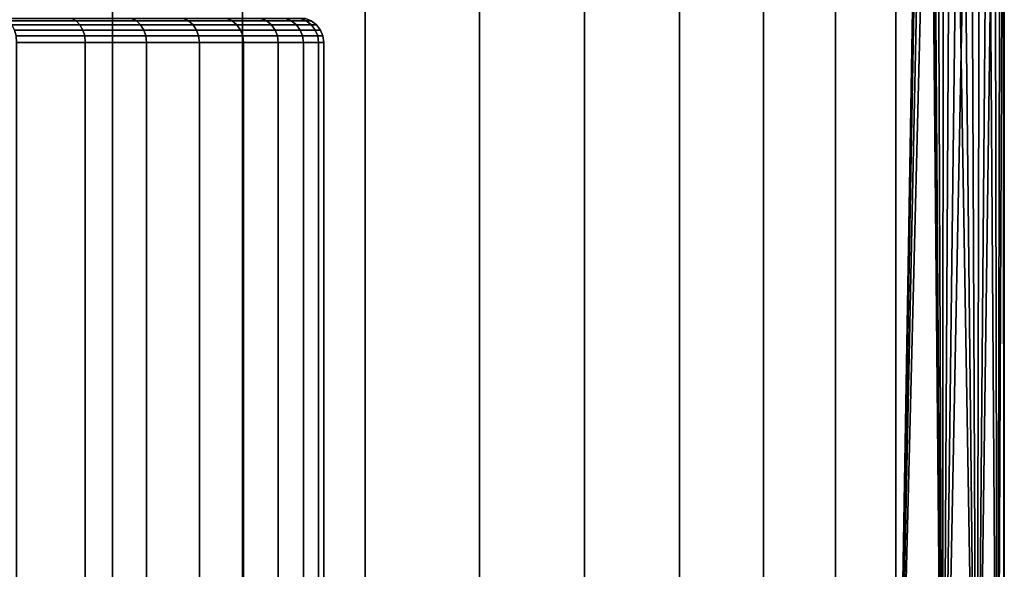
# Model space of a CAD drawing. Header units: metres. Extents: x -109 to 109, y -100 to 76.
# Tile 294 of 337: x 81.54 to 89.5, y 22.94 to 27.38. Entities that reach past the tile are written whole.
import ezdxf

# ---------------------------------------------------------------- set-up
doc = ezdxf.new("R2010")
doc.units = ezdxf.units.M
doc.layers.add('solid_21062310', color=7, linetype='CONTINUOUS')

msp = doc.modelspace()

# ---------------------------------------------------------------- linework, layer by layer
at = {"layer": 'solid_21062310'}
for points in [[(81.197327, 38.799999, -12.121596), (82.293442, 38.799999, -11.637279), (82.294594, 19.5, -11.637126), (81.196136, 19.5, -12.122142)], [(82.293442, 38.799999, 11.637279), (81.197327, 38.799999, 12.121596), (81.196136, 19.5, 12.122142), (82.294594, 19.5, 11.637126)], [(82.293442, 38.799999, -11.637279), (83.344849, 38.799999, -11.05188), (83.343613, 19.5, -11.052828), (82.294594, 19.5, -11.637126)], [(83.344849, 38.799999, 11.05188), (82.293442, 38.799999, 11.637279), (82.294594, 19.5, 11.637126), (83.343613, 19.5, 11.052828)], [(83.344849, 38.799999, -11.05188), (84.332939, 38.799999, -10.374823), (84.334244, 19.5, -10.37423), (83.343613, 19.5, -11.052828)], [(84.332939, 38.799999, 10.374823), (83.344849, 38.799999, 11.05188), (83.343613, 19.5, 11.052828), (84.334244, 19.5, 10.37423)], [(84.332939, 38.799999, -10.374823), (85.259041, 38.799999, -9.605888), (85.258034, 19.5, -9.607125), (84.334244, 19.5, -10.37423)], [(85.259041, 38.799999, 9.605888), (84.332939, 38.799999, 10.374823), (84.334244, 19.5, 10.37423), (85.258034, 19.5, 9.607125)], [(85.259041, 38.799999, -9.605888), (86.105888, 38.799999, -8.759043), (86.107101, 19.5, -8.758056), (85.258034, 19.5, -9.607125)], [(86.105888, 38.799999, 8.759043), (85.259041, 38.799999, 9.605888), (85.258034, 19.5, 9.607125), (86.107101, 19.5, 8.758056)], [(86.105888, 38.799999, -8.759043), (86.874825, 38.799999, -7.832941), (86.874214, 19.5, -7.834266), (86.107101, 19.5, -8.758056)], [(86.874825, 38.799999, 7.832941), (86.105888, 38.799999, 8.759043), (86.107101, 19.5, 8.758056), (86.874214, 19.5, 7.834267)], [(86.874825, 38.799999, -7.832941), (87.55188, 38.799999, -6.844851), (87.552811, 19.5, -6.843635), (86.874214, 19.5, -7.834266)], [(87.55188, 38.799999, 6.844851), (86.874825, 38.799999, 7.832941), (86.874214, 19.5, 7.834267), (87.552811, 19.5, 6.843635)], [(87.55188, 38.799999, -6.844851), (88.137276, 38.799999, -5.793441), (88.137115, 19.5, -5.794613), (87.552811, 19.5, -6.843635)], [(88.137276, 38.799999, 5.793441), (87.55188, 38.799999, 6.844851), (87.552811, 19.5, 6.843635), (88.137115, 19.5, 5.794613)], [(88.137276, 38.799999, -5.793441), (88.621597, 38.799999, -4.697328), (88.622131, 19.5, -4.696152), (88.137115, 19.5, -5.794613)], [(88.621597, 38.799999, 4.697328), (88.137276, 38.799999, 5.793441), (88.137115, 19.5, 5.794613), (88.622131, 19.5, 4.696152)], [(88.621597, 38.799999, -4.697328), (88.869316, 34, -4), (88.622131, 19.5, -4.696152)], [(88.869316, 34, 4), (88.621597, 38.799999, 4.697328), (88.622131, 19.5, 4.696152), (89.003731, 19.5, 3.557627)], [(88.878441, 33.523758, -3.971677), (88.622131, 19.5, -4.696152), (88.869316, 34, -4)], [(88.869316, 34, 4), (89.003731, 19.5, 3.557627), (88.878441, 33.523754, 3.971677)], [(88.90506, 33.058517, -3.887726), (88.622131, 19.5, -4.696152), (88.878441, 33.523758, -3.971677)], [(88.878441, 33.523754, 3.971677), (89.003731, 19.5, 3.557627), (88.90506, 33.058514, 3.887725)], [(88.948341, 32.601048, -3.746844), (88.622131, 19.5, -4.696152), (88.90506, 33.058517, -3.887726)], [(88.90506, 33.058514, 3.887725), (89.003731, 19.5, 3.557627), (88.948341, 32.601044, 3.746843)], [(89.005852, 32.157139, -3.550171), (89.003731, 19.5, -3.557627), (88.622131, 19.5, -4.696152), (88.948341, 32.601048, -3.746844)], [(88.948341, 32.601044, 3.746843), (89.003731, 19.5, 3.557627), (89.005852, 32.157135, 3.550169)], [(89.074181, 31.740643, -3.3), (89.003731, 19.5, -3.557627), (89.005852, 32.157139, -3.550171)], [(89.074181, 31.740637, 3.299996), (89.005852, 32.157135, 3.550169), (89.003731, 19.5, 3.557627), (89.278648, 19.5, 2.388749)], [(89.149971, 31.350815, -2.996374), (89.003731, 19.5, -3.557627), (89.074181, 31.740643, -3.3)], [(89.074181, 31.740637, 3.299996), (89.278648, 19.5, 2.388749), (89.149971, 31.350807, 2.996368)], [(89.226845, 31.004959, -2.650934), (89.003731, 19.5, -3.557627), (89.149971, 31.350815, -2.996374)], [(89.149971, 31.350807, 2.996368), (89.278648, 19.5, 2.388749), (89.226845, 31.004953, 2.650928)], [(89.301773, 30.701538, -2.261564), (89.278648, 19.5, -2.388749), (89.003731, 19.5, -3.557627), (89.226845, 31.004959, -2.650934)], [(89.226845, 31.004953, 2.650928), (89.278648, 19.5, 2.388749), (89.301773, 30.701536, 2.261559)], [(89.368362, 30.450979, -1.845306), (89.278648, 19.5, -2.388749), (89.301773, 30.701538, -2.261564)], [(89.36837, 30.450979, 1.845303), (89.301773, 30.701536, 2.261559), (89.278648, 19.5, 2.388749), (89.444542, 19.5, 1.199491)], [(89.42421, 30.254099, -1.401708), (89.278648, 19.5, -2.388749), (89.368362, 30.450979, -1.845306)], [(89.36837, 30.450979, 1.845303), (89.444542, 19.5, 1.199491), (89.42421, 30.254097, 1.401706)], [(89.465698, 30.112803, -0.943754), (89.444542, 19.5, -1.199491), (89.278648, 19.5, -2.388749), (89.42421, 30.254099, -1.401708)], [(89.42421, 30.254097, 1.401706), (89.444542, 19.5, 1.199491), (89.465698, 30.112803, 0.943753)], [(89.491234, 30.028334, 0.477347), (89.465698, 30.112803, 0.943753), (89.444542, 19.5, 1.199491), (89.5, 19.5)], [(89.491234, 30.028334, -0.477347), (89.444542, 19.5, -1.199491), (89.465698, 30.112803, -0.943754)], [(89.491234, 30.028334, -0.477347), (89.5, 30), (89.5, 19.5), (89.444542, 19.5, -1.199491)], [(89.491234, 30.028334, 0.477347), (89.5, 19.5), (89.5, 30)], [(81.419289, 27.393185, 5.463425), (81.963425, 27.393185, 4.91929), (81.999306, 27.373178, 4.951597), (81.451599, 27.373178, 5.499305)], [(81.963425, 27.393185, -4.91929), (81.419289, 27.393185, -5.463425), (81.451599, 27.373178, -5.499305), (81.999306, 27.373178, -4.951597)], [(81.451599, 27.373178, 5.499305), (81.999306, 27.373178, 4.951597), (82.030106, 27.341347, 4.979332), (81.479332, 27.341347, 5.530109)], [(81.999306, 27.373178, -4.951597), (81.451599, 27.373178, -5.499305), (81.479332, 27.341347, -5.530109), (82.030106, 27.341347, -4.979332)], [(81.963425, 27.393185, 4.91929), (82.447701, 27.393185, 4.321259), (82.486763, 27.373178, 4.349638), (81.999306, 27.373178, 4.951597)], [(82.447701, 27.393185, -4.321259), (81.963425, 27.393185, -4.91929), (81.999306, 27.373178, -4.951597), (82.486763, 27.373178, -4.349638)], [(81.999306, 27.373178, 4.951597), (82.486763, 27.373178, 4.349638), (82.520294, 27.341347, 4.374001), (82.030106, 27.341347, 4.979332)], [(82.486763, 27.373178, -4.349638), (81.999306, 27.373178, -4.951597), (82.030106, 27.341347, -4.979332), (82.520294, 27.341347, -4.374001)], [(82.447701, 27.393185, 4.321259), (82.866814, 27.393185, 3.675882), (82.90863, 27.373178, 3.700023), (82.486763, 27.373178, 4.349638)], [(82.866814, 27.393185, -3.675882), (82.447701, 27.393185, -4.321259), (82.486763, 27.373178, -4.349638), (82.90863, 27.373178, -3.700023)], [(82.486763, 27.373178, 4.349638), (82.90863, 27.373178, 3.700023), (82.944527, 27.341347, 3.720748), (82.520294, 27.341347, 4.374001)], [(82.90863, 27.373178, -3.700023), (82.486763, 27.373178, -4.349638), (82.520294, 27.341347, -4.374001), (82.944527, 27.341347, -3.720748)], [(82.866814, 27.393185, 3.675882), (83.216171, 27.393185, 2.990232), (83.260277, 27.373178, 3.00987), (82.90863, 27.373178, 3.700023)], [(83.216171, 27.393185, -2.990232), (82.866814, 27.393185, -3.675882), (82.90863, 27.373178, -3.700023), (83.260277, 27.373178, -3.00987)], [(82.90863, 27.373178, 3.700023), (83.260277, 27.373178, 3.00987), (83.298141, 27.341347, 3.026729), (82.944527, 27.341347, 3.720748)], [(83.260277, 27.373178, -3.00987), (82.90863, 27.373178, -3.700023), (82.944527, 27.341347, -3.720748), (83.298141, 27.341347, -3.026729)], [(83.216171, 27.393185, 2.990232), (83.491943, 27.393185, 2.27182), (83.537865, 27.373178, 2.28674), (83.260277, 27.373178, 3.00987)], [(83.491943, 27.393185, -2.27182), (83.216171, 27.393185, -2.990232), (83.260277, 27.373178, -3.00987), (83.537865, 27.373178, -2.28674)], [(83.260277, 27.373178, 3.00987), (83.537865, 27.373178, 2.28674), (83.577286, 27.341347, 2.299549), (83.298141, 27.341347, 3.026729)], [(83.537865, 27.373178, -2.28674), (83.260277, 27.373178, -3.00987), (83.298141, 27.341347, -3.026729), (83.577286, 27.341347, -2.299549)], [(83.491943, 27.393185, 2.27182), (83.691109, 27.393185, 1.528518), (83.738335, 27.373178, 1.538556), (83.537865, 27.373178, 2.28674)], [(83.691109, 27.393185, -1.528518), (83.491943, 27.393185, -2.27182), (83.537865, 27.373178, -2.28674), (83.738335, 27.373178, -1.538556)], [(83.537865, 27.373178, 2.28674), (83.738335, 27.373178, 1.538556), (83.778877, 27.341347, 1.547174), (83.577286, 27.341347, 2.299549)], [(83.738335, 27.373178, -1.538556), (83.537865, 27.373178, -2.28674), (83.577286, 27.341347, -2.299549), (83.778877, 27.341347, -1.547174)], [(83.691109, 27.393185, 1.528518), (83.811493, 27.393185, 0.768469), (83.859505, 27.373178, 0.773515), (83.738335, 27.373178, 1.538556)], [(83.811493, 27.393185, -0.768469), (83.691109, 27.393185, -1.528518), (83.738335, 27.373178, -1.538556), (83.859505, 27.373178, -0.773515)], [(83.738335, 27.373178, 1.538556), (83.859505, 27.373178, 0.773515), (83.900726, 27.341347, 0.777848), (83.778877, 27.341347, 1.547174)], [(83.859505, 27.373178, -0.773515), (83.738335, 27.373178, -1.538556), (83.778877, 27.341347, -1.547174), (83.900726, 27.341347, -0.777848)], [(83.811493, 27.393185, 0.768469), (83.851761, 27.393185), (83.900047, 27.373178), (83.859505, 27.373178, 0.773515)], [(83.859505, 27.373178, -0.773515), (83.900047, 27.373178), (83.851761, 27.393185), (83.811493, 27.393185, -0.768469)], [(83.859505, 27.373178, 0.773515), (83.900047, 27.373178), (83.941498, 27.341347, 0), (83.900726, 27.341347, 0.777848)], [(83.900726, 27.341347, -0.777848), (83.941498, 27.341347, 0), (83.900047, 27.373178), (83.859505, 27.373178, -0.773515)], [(81.479332, 27.341347, 5.530109), (82.030106, 27.341347, 4.979332), (82.053734, 27.299864, 5.000603), (81.500603, 27.299864, 5.553732)], [(82.030106, 27.341347, -4.979332), (81.479332, 27.341347, -5.530109), (81.500603, 27.299864, -5.553732), (82.053734, 27.299864, -5.000603)], [(81.500603, 27.299864, 5.553732), (82.053734, 27.299864, 5.000603), (82.068565, 27.251562, 5.013956), (81.513954, 27.251562, 5.568562)], [(82.053734, 27.299864, -5.000603), (81.500603, 27.299864, -5.553732), (81.513954, 27.251562, -5.568562), (82.068565, 27.251562, -5.013956)], [(82.030106, 27.341347, 4.979332), (82.520294, 27.341347, 4.374001), (82.546013, 27.299864, 4.392686), (82.053734, 27.299864, 5.000603)], [(82.520294, 27.341347, -4.374001), (82.030106, 27.341347, -4.979332), (82.053734, 27.299864, -5.000603), (82.546013, 27.299864, -4.392686)], [(82.053734, 27.299864, 5.000603), (82.546013, 27.299864, 4.392686), (82.562157, 27.251562, 4.404416), (82.068565, 27.251562, 5.013956)], [(82.546013, 27.299864, -4.392686), (82.053734, 27.299864, -5.000603), (82.068565, 27.251562, -5.013956), (82.562157, 27.251562, -4.404416)], [(82.520294, 27.341347, 4.374001), (82.944527, 27.341347, 3.720748), (82.972054, 27.299864, 3.736642), (82.546013, 27.299864, 4.392686)], [(82.944527, 27.341347, -3.720748), (82.520294, 27.341347, -4.374001), (82.546013, 27.299864, -4.392686), (82.972054, 27.299864, -3.736642)], [(82.546013, 27.299864, 4.392686), (82.972054, 27.299864, 3.736642), (82.989334, 27.251562, 3.74662), (82.562157, 27.251562, 4.404416)], [(82.972054, 27.299864, -3.736642), (82.546013, 27.299864, -4.392686), (82.562157, 27.251562, -4.404416), (82.989334, 27.251562, -3.74662)], [(82.944527, 27.341347, 3.720748), (83.298141, 27.341347, 3.026729), (83.327187, 27.299864, 3.039658), (82.972054, 27.299864, 3.736642)], [(83.298141, 27.341347, -3.026729), (82.944527, 27.341347, -3.720748), (82.972054, 27.299864, -3.736642), (83.327187, 27.299864, -3.039658)], [(82.972054, 27.299864, 3.736642), (83.327187, 27.299864, 3.039658), (83.345413, 27.251562, 3.047775), (82.989334, 27.251562, 3.74662)], [(83.327187, 27.299864, -3.039658), (82.972054, 27.299864, -3.736642), (82.989334, 27.251562, -3.74662), (83.345413, 27.251562, -3.047775)], [(83.298141, 27.341347, 3.026729), (83.577286, 27.341347, 2.299549), (83.607513, 27.299864, 2.309372), (83.327187, 27.299864, 3.039658)], [(83.577286, 27.341347, -2.299549), (83.298141, 27.341347, -3.026729), (83.327187, 27.299864, -3.039658), (83.607513, 27.299864, -2.309372)], [(83.327187, 27.299864, 3.039658), (83.607513, 27.299864, 2.309372), (83.626495, 27.251562, 2.315538), (83.345413, 27.251562, 3.047775)], [(83.607513, 27.299864, -2.309372), (83.327187, 27.299864, -3.039658), (83.345413, 27.251562, -3.047775), (83.626495, 27.251562, -2.315538)], [(83.577286, 27.341347, 2.299549), (83.778877, 27.341347, 1.547174), (83.809975, 27.299864, 1.553783), (83.607513, 27.299864, 2.309372)], [(83.778877, 27.341347, -1.547174), (83.577286, 27.341347, -2.299549), (83.607513, 27.299864, -2.309372), (83.809975, 27.299864, -1.553783)], [(83.607513, 27.299864, 2.309372), (83.809975, 27.299864, 1.553783), (83.829491, 27.251562, 1.557932), (83.626495, 27.251562, 2.315538)], [(83.809975, 27.299864, -1.553783), (83.607513, 27.299864, -2.309372), (83.626495, 27.251562, -2.315538), (83.829491, 27.251562, -1.557932)], [(83.778877, 27.341347, 1.547174), (83.900726, 27.341347, 0.777848), (83.932343, 27.299864, 0.781171), (83.809975, 27.299864, 1.553783)], [(83.900726, 27.341347, -0.777848), (83.778877, 27.341347, -1.547174), (83.809975, 27.299864, -1.553783), (83.932343, 27.299864, -0.781171)], [(83.809975, 27.299864, 1.553783), (83.932343, 27.299864, 0.781171), (83.952194, 27.251562, 0.783257), (83.829491, 27.251562, 1.557932)], [(83.932343, 27.299864, -0.781171), (83.809975, 27.299864, -1.553783), (83.829491, 27.251562, -1.557932), (83.952194, 27.251562, -0.783257)], [(83.900726, 27.341347, 0.777848), (83.941498, 27.341347, 0), (83.973282, 27.299864), (83.932343, 27.299864, 0.781171)], [(83.932343, 27.299864, -0.781171), (83.973282, 27.299864), (83.941498, 27.341347, 0), (83.900726, 27.341347, -0.777848)], [(83.932343, 27.299864, 0.781171), (83.973282, 27.299864), (83.99324, 27.251562), (83.952194, 27.251562, 0.783257)], [(83.952194, 27.251562, -0.783257), (83.99324, 27.251562), (83.973282, 27.299864), (83.932343, 27.299864, -0.781171)], [(81.513954, 27.251562, 5.568562), (82.068565, 27.251562, 5.013956), (82.073586, 27.200001, 5.018479), (81.518478, 27.200001, 5.573586)], [(82.068565, 27.251562, -5.013956), (81.513954, 27.251562, -5.568562), (81.518478, 27.200001, -5.573586), (82.073586, 27.200001, -5.018479)], [(82.068565, 27.251562, 5.013956), (82.562157, 27.251562, 4.404416), (82.567627, 27.200001, 4.40839), (82.073586, 27.200001, 5.018479)], [(82.562157, 27.251562, -4.404416), (82.068565, 27.251562, -5.013956), (82.073586, 27.200001, -5.018479), (82.567627, 27.200001, -4.40839)], [(82.562157, 27.251562, 4.404416), (82.989334, 27.251562, 3.74662), (82.995193, 27.200001, 3.75), (82.567627, 27.200001, 4.40839)], [(82.989334, 27.251562, -3.74662), (82.562157, 27.251562, -4.404416), (82.567627, 27.200001, -4.40839), (82.995193, 27.200001, -3.75)], [(82.989334, 27.251562, 3.74662), (83.345413, 27.251562, 3.047775), (83.351593, 27.200001, 3.050524), (82.995193, 27.200001, 3.75)], [(83.345413, 27.251562, -3.047775), (82.989334, 27.251562, -3.74662), (82.995193, 27.200001, -3.75), (83.351593, 27.200001, -3.050524)], [(83.345413, 27.251562, 3.047775), (83.626495, 27.251562, 2.315538), (83.632927, 27.200001, 2.317627), (83.351593, 27.200001, 3.050524)], [(83.626495, 27.251562, -2.315538), (83.345413, 27.251562, -3.047775), (83.351593, 27.200001, -3.050524), (83.632927, 27.200001, -2.317627)], [(83.626495, 27.251562, 2.315538), (83.829491, 27.251562, 1.557932), (83.836105, 27.200001, 1.559337), (83.632927, 27.200001, 2.317627)], [(83.829491, 27.251562, -1.557932), (83.626495, 27.251562, -2.315538), (83.632927, 27.200001, -2.317627), (83.836105, 27.200001, -1.559337)], [(83.829491, 27.251562, 1.557932), (83.952194, 27.251562, 0.783257), (83.958916, 27.200001, 0.783963), (83.836105, 27.200001, 1.559337)], [(83.952194, 27.251562, -0.783257), (83.829491, 27.251562, -1.557932), (83.836105, 27.200001, -1.559337), (83.958916, 27.200001, -0.783963)], [(83.952194, 27.251562, 0.783257), (83.99324, 27.251562), (84, 27.200001), (83.958916, 27.200001, 0.783963)], [(83.99324, 27.251562), (83.952194, 27.251562, -0.783257), (83.958916, 27.200001, -0.783963), (84, 27.200001)], [(81.517197, 18.5, 5.574372), (81.518478, 27.200001, 5.573586), (82.073586, 27.200001, 5.018479), (82.074142, 18.5, 5.017456)], [(82.073586, 27.200001, -5.018479), (81.518478, 27.200001, -5.573586), (81.517197, 18.5, -5.574372), (82.074142, 18.5, -5.017456)], [(82.074142, 18.5, 5.017456), (82.073586, 27.200001, 5.018479), (82.567627, 27.200001, 4.40839), (82.56662, 18.5, 4.40946)], [(82.567627, 27.200001, -4.40839), (82.073586, 27.200001, -5.018479), (82.074142, 18.5, -5.017456), (82.56662, 18.5, -4.40946)], [(82.995407, 18.5, 3.74891), (82.56662, 18.5, 4.40946), (82.567627, 27.200001, 4.40839), (82.995193, 27.200001, 3.75)], [(82.995193, 27.200001, -3.75), (82.567627, 27.200001, -4.40839), (82.56662, 18.5, -4.40946), (82.995407, 18.5, -3.74891)], [(83.351051, 18.5, 3.051498), (82.995407, 18.5, 3.74891), (82.995193, 27.200001, 3.75), (83.351593, 27.200001, 3.050524)], [(83.351593, 27.200001, -3.050524), (82.995193, 27.200001, -3.75), (82.995407, 18.5, -3.74891), (83.351051, 18.5, -3.051498)], [(83.63279, 18.5, 2.316693), (83.351051, 18.5, 3.051498), (83.351593, 27.200001, 3.050524), (83.632927, 27.200001, 2.317627)], [(83.351593, 27.200001, -3.050524), (83.351051, 18.5, -3.051498), (83.63279, 18.5, -2.316693), (83.632927, 27.200001, -2.317627)], [(83.835945, 18.5, 1.560068), (83.63279, 18.5, 2.316693), (83.632927, 27.200001, 2.317627), (83.836105, 27.200001, 1.559337)], [(83.632927, 27.200001, -2.317627), (83.63279, 18.5, -2.316693), (83.835945, 18.5, -1.560068), (83.836105, 27.200001, -1.559337)], [(83.957901, 18.5, 0.789113), (83.835945, 18.5, 1.560068), (83.836105, 27.200001, 1.559337), (83.958916, 27.200001, 0.783963)], [(83.836105, 27.200001, -1.559337), (83.835945, 18.5, -1.560068), (83.957901, 18.5, -0.789113), (83.958916, 27.200001, -0.783963)], [(84, 18.5), (83.957901, 18.5, 0.789113), (83.958916, 27.200001, 0.783963), (84, 27.200001)], [(83.957901, 18.5, -0.789113), (84, 18.5), (84, 27.200001), (83.958916, 27.200001, -0.783963)]]:
    msp.add_3dface(points, dxfattribs=at)

doc.saveas('drawing.dxf')
